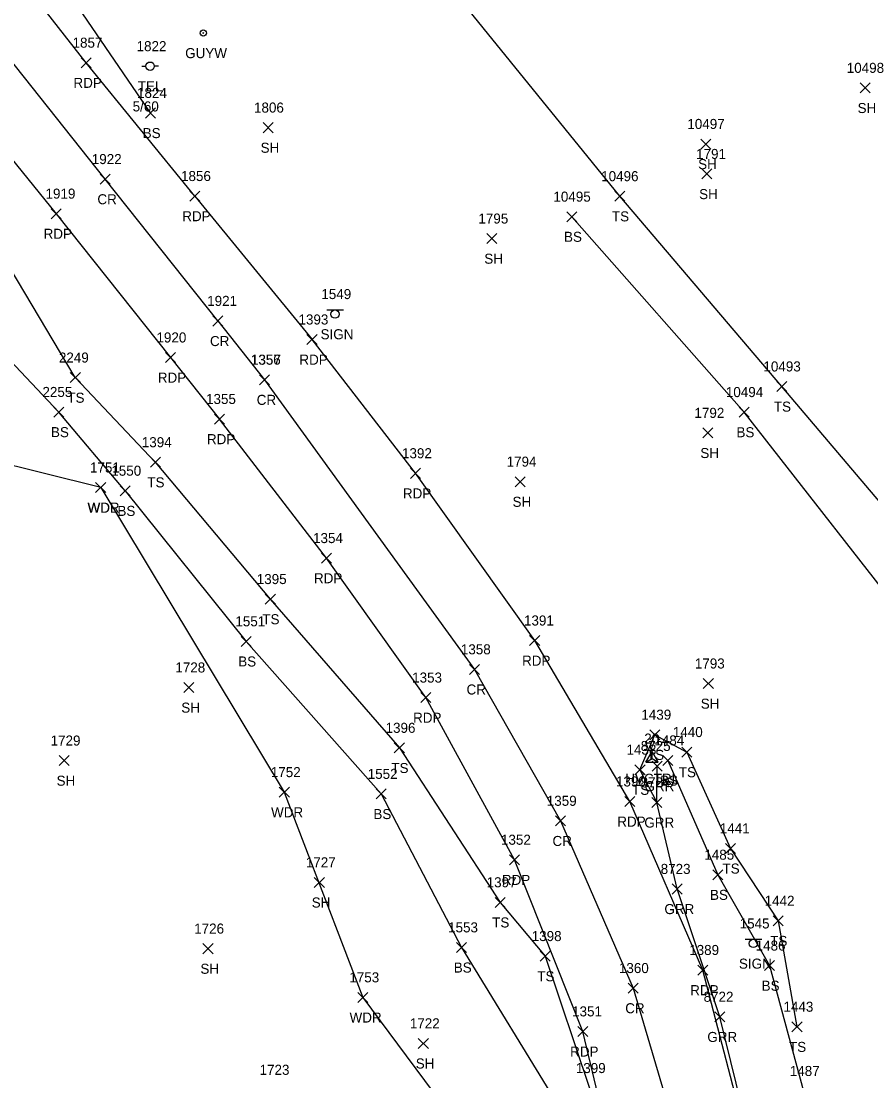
# Model space of a CAD drawing. Extents: x 1482574 to 1485769, y 580696 to 595649.
# Drawn here: x 1485059.6 to 1485228.7, y 582325.6 to 582536.5 of the extents above; entities that cross this region are included whole.
import ezdxf

# ---------------------------------------------------------------- set-up
doc = ezdxf.new("R2010")
doc.units = 0
for name, color, linetype in [('C_A', 7, 'Continuous'), ('C_I', 7, 'Continuous'), ('CPSM', 7, 'Continuous'), ('L_A', 7, 'Continuous'), ('L_I', 7, 'Continuous'), ('L_TIC', 7, 'Continuous'), ('LAWA', 7, 'Continuous'), ('LELB', 7, 'Continuous'), ('P_A', 7, 'Continuous'), ('P_I', 7, 'Continuous'), ('P_TIC', 7, 'Continuous'), ('PET', 7, 'Continuous'), ('PRC', 7, 'Continuous'), ('R_A', 7, 'Continuous'), ('R_I', 7, 'Continuous'), ('R_TIC', 7, 'Continuous'), ('RGR', 7, 'Continuous'), ('S_A', 7, 'Continuous'), ('S_I', 7, 'Continuous'), ('SSGN', 7, 'Continuous'), ('U_A', 7, 'Continuous'), ('U_C', 7, 'Continuous'), ('U_I', 7, 'Continuous'), ('UP', 7, 'Continuous'), ('UPGW', 7, 'Continuous')]:
    doc.layers.add(name, color=color, linetype=linetype)

msp = doc.modelspace()

# ---------------------------------------------------------------- linework, layer by layer
at = {"layer": 'CPSM'}
for p, q in [((1485183.92, 582388.99), (1485185.17, 582391.15)), ((1485186.42, 582388.99), (1485185.17, 582391.15)), ((1485185.17, 582389.71), (1485185.17, 582391.15)), ((1485183.92, 582388.99), (1485185.17, 582389.71)), ((1485183.92, 582388.99), (1485186.42, 582388.99)), ((1485185.17, 582389.71), (1485185.17, 582389.71)), ((1485185.17, 582389.71), (1485186.42, 582388.99))]:
    msp.add_line(p, q, dxfattribs=at)
at = {"layer": 'L_TIC'}
for points in [[(1485226.61, 582522.25), (1485228.61, 582524.25)], [(1485228.61, 582522.25), (1485226.61, 582524.25)], [(1485084.31, 582517.26), (1485086.31, 582519.26)], [(1485086.31, 582517.26), (1485084.31, 582519.26)], [(1485107.74, 582514.34), (1485109.74, 582516.34)], [(1485109.74, 582514.34), (1485107.74, 582516.34)], [(1485194.87, 582511.08), (1485196.87, 582513.08)], [(1485196.87, 582511.08), (1485194.87, 582513.08)], [(1485195.07, 582505.12), (1485197.06, 582507.11)], [(1485197.06, 582505.12), (1485195.07, 582507.11)], [(1485177.77, 582500.68), (1485179.77, 582502.68)], [(1485179.77, 582500.68), (1485177.77, 582502.68)], [(1485168.2, 582496.61), (1485170.2, 582498.61)], [(1485170.2, 582496.61), (1485168.2, 582498.61)], [(1485152.28, 582492.25), (1485154.28, 582494.25)], [(1485154.28, 582492.25), (1485152.28, 582494.25)], [(1485069.33, 582464.57), (1485071.33, 582466.57)], [(1485071.33, 582464.57), (1485069.33, 582466.57)], [(1485210.02, 582462.8), (1485212.02, 582464.8)], [(1485212.02, 582462.8), (1485210.02, 582464.8)], [(1485066.04, 582457.72), (1485068.04, 582459.72)], [(1485068.04, 582457.72), (1485066.04, 582459.72)], [(1485202.54, 582457.7), (1485204.54, 582459.7)], [(1485204.54, 582457.7), (1485202.54, 582459.7)], [(1485195.31, 582453.56), (1485197.3, 582455.56)], [(1485197.3, 582453.56), (1485195.31, 582455.56)], [(1485085.27, 582447.72), (1485087.27, 582449.72)], [(1485087.27, 582447.72), (1485085.27, 582449.72)], [(1485157.9, 582443.86), (1485159.9, 582445.85)], [(1485159.9, 582443.86), (1485157.9, 582445.85)], [(1485074.38, 582442.68), (1485076.38, 582444.68)], [(1485076.38, 582442.68), (1485074.38, 582444.68)], [(1485074.38, 582442.68), (1485076.38, 582444.68)], [(1485076.38, 582442.68), (1485074.38, 582444.68)], [(1485079.28, 582442.04), (1485081.28, 582444.04)], [(1485081.28, 582442.04), (1485079.28, 582444.04)], [(1485108.16, 582420.47), (1485110.16, 582422.47)], [(1485110.16, 582420.47), (1485108.16, 582422.47)], [(1485103.33, 582412.06), (1485105.33, 582414.06)], [(1485105.33, 582412.06), (1485103.33, 582414.06)], [(1485195.38, 582403.66), (1485197.38, 582405.66)], [(1485197.38, 582403.66), (1485195.38, 582405.66)], [(1485091.95, 582402.87), (1485093.95, 582404.87)], [(1485093.95, 582402.87), (1485091.95, 582404.87)], [(1485184.74, 582393.48), (1485186.74, 582395.47)], [(1485186.74, 582393.48), (1485184.74, 582395.47)], [(1485133.85, 582390.85), (1485135.85, 582392.85)], [(1485135.85, 582390.85), (1485133.85, 582392.85)], [(1485067.11, 582388.32), (1485069.11, 582390.32)], [(1485069.11, 582388.32), (1485067.11, 582390.32)], [(1485187.33, 582388.35), (1485189.33, 582390.35)], [(1485189.33, 582388.35), (1485187.33, 582390.35)], [(1485191.09, 582390.01), (1485193.09, 582392.01)], [(1485193.09, 582390.01), (1485191.09, 582392.01)], [(1485181.77, 582386.51), (1485183.77, 582388.51)], [(1485183.77, 582386.51), (1485181.77, 582388.51)], [(1485110.95, 582382.03), (1485112.95, 582384.02)], [(1485112.95, 582382.03), (1485110.95, 582384.02)], [(1485130.25, 582381.68), (1485132.25, 582383.68)], [(1485132.25, 582381.68), (1485130.25, 582383.68)], [(1485199.79, 582370.83), (1485201.79, 582372.83)], [(1485201.79, 582370.83), (1485199.79, 582372.83)], [(1485197.27, 582365.59), (1485199.27, 582367.59)], [(1485199.27, 582365.59), (1485197.27, 582367.59)], [(1485117.92, 582364.07), (1485119.92, 582366.07)], [(1485119.92, 582364.07), (1485117.92, 582366.07)], [(1485153.93, 582360.1), (1485155.93, 582362.1)], [(1485155.93, 582360.1), (1485153.93, 582362.1)], [(1485209.29, 582356.42), (1485211.29, 582358.41)], [(1485211.29, 582356.42), (1485209.29, 582358.41)], [(1485095.75, 582350.88), (1485097.75, 582352.88)], [(1485097.75, 582350.88), (1485095.75, 582352.88)], [(1485146.25, 582351.12), (1485148.25, 582353.12)], [(1485148.25, 582351.12), (1485146.25, 582353.12)], [(1485162.91, 582349.39), (1485164.91, 582351.39)], [(1485164.91, 582349.39), (1485162.91, 582351.39)], [(1485207.54, 582347.5), (1485209.54, 582349.5)], [(1485209.54, 582347.5), (1485207.54, 582349.5)], [(1485126.58, 582341.17), (1485128.58, 582343.16)], [(1485128.58, 582341.17), (1485126.58, 582343.16)], [(1485213.03, 582335.32), (1485215.03, 582337.32)], [(1485215.03, 582335.32), (1485213.03, 582337.32)], [(1485138.63, 582332.02), (1485140.63, 582334.02)], [(1485140.63, 582332.02), (1485138.63, 582334.02)]]:
    msp.add_lwpolyline(points, dxfattribs=at)
at = {"layer": 'LAWA'}
for points in [[(1485075.38, 582443.68), (1485052.65, 582449.37)], [(1485075.38, 582443.68), (1485111.95, 582383.03), (1485127.58, 582342.17), (1485146.78, 582316.33)]]:
    msp.add_lwpolyline(points, dxfattribs=at)
at = {"layer": 'LELB'}
for points in [[(1485085.31, 582518.26), (1485063.77, 582549.84), (1485052.23, 582564.77), (1485030.99, 582593.06), (1485004.46, 582631.35), (1484973.55, 582672.67), (1484941.27, 582711.9), (1484936.52, 582741.2), (1484953.28, 582769.41), (1484998.79, 582769.93), (1485025.85, 582772.93)], [(1485347.98, 582248.82), (1485314.44, 582308.23), (1485287.16, 582336.36), (1485283.59, 582373.84), (1485249.31, 582418.7), (1485211.02, 582463.8), (1485178.77, 582501.68), (1485146.09, 582541.96)], [(1485070.33, 582465.57), (1485045.84, 582506.68), (1485022.75, 582536.23)], [(1485067.04, 582458.72), (1485052.93, 582473.62), (1485040.55, 582502.08), (1485021.44, 582521.29), (1485018.68, 582535.1)], [(1485326.51, 582249.07), (1485293.42, 582286.8), (1485274.76, 582318.45), (1485265.47, 582367.28), (1485239.41, 582412.77), (1485203.54, 582458.7), (1485169.2, 582497.61)], [(1485086.26, 582448.72), (1485070.33, 582465.57)], [(1485080.28, 582443.04), (1485067.04, 582458.72)], [(1485086.26, 582448.72), (1485109.16, 582421.47), (1485134.85, 582391.85), (1485154.93, 582361.1), (1485163.91, 582350.39), (1485172.69, 582324.11), (1485180.27, 582288.22), (1485183.46, 582251.5), (1485183.69, 582215.19), (1485182.17, 582178.89), (1485181.27, 582143.33), (1485177.98, 582105.01), (1485176.74, 582068.15), (1485175.79, 582032.96), (1485174.69, 581995.51), (1485171.97, 581958.58), (1485171.35, 581920.7), (1485169.2, 581883.5), (1485167.12, 581847.49)], [(1485080.28, 582443.04), (1485104.33, 582413.06), (1485131.25, 582382.68), (1485147.25, 582352.12), (1485166.78, 582320.1)], [(1485182.77, 582387.51), (1485185.74, 582394.47), (1485192.09, 582391.01), (1485200.79, 582371.83), (1485210.29, 582357.42), (1485214.03, 582336.32)], [(1485188.33, 582389.35), (1485198.27, 582366.59), (1485208.54, 582348.5), (1485215.3, 582323.53), (1485217.76, 582300.3), (1485224.16, 582288.47)], [(1485182.77, 582387.51), (1485186.15, 582380.99)]]:
    msp.add_lwpolyline(points, dxfattribs=at)
at = {"layer": 'P_TIC'}
for points in [[(1485071.48, 582527.26), (1485073.48, 582529.26)], [(1485073.48, 582527.26), (1485071.48, 582529.26)], [(1485075.3, 582504.1), (1485077.3, 582506.09)], [(1485077.3, 582504.1), (1485075.3, 582506.09)], [(1485093.13, 582500.71), (1485095.13, 582502.71)], [(1485095.13, 582500.71), (1485093.13, 582502.71)], [(1485065.53, 582497.21), (1485067.53, 582499.21)], [(1485067.53, 582497.21), (1485065.53, 582499.21)], [(1485097.72, 582475.85), (1485099.72, 582477.85)], [(1485099.72, 582475.85), (1485097.72, 582477.85)], [(1485116.46, 582472.15), (1485118.46, 582474.15)], [(1485118.46, 582472.15), (1485116.46, 582474.15)], [(1485088.27, 582468.57), (1485090.27, 582470.57)], [(1485090.27, 582468.57), (1485088.27, 582470.57)], [(1485107.02, 582464.15), (1485109.02, 582466.15)], [(1485109.02, 582464.15), (1485107.02, 582466.15)], [(1485107.02, 582464.14), (1485109.02, 582466.14)], [(1485109.02, 582464.14), (1485107.02, 582466.14)], [(1485098.05, 582456.32), (1485100.05, 582458.32)], [(1485100.05, 582456.32), (1485098.05, 582458.32)], [(1485137.07, 582445.52), (1485139.07, 582447.52)], [(1485139.07, 582445.52), (1485137.07, 582447.52)], [(1485119.36, 582428.63), (1485121.36, 582430.63)], [(1485121.36, 582428.63), (1485119.36, 582430.63)], [(1485160.8, 582412.22), (1485162.8, 582414.22)], [(1485162.8, 582412.22), (1485160.8, 582414.22)], [(1485148.79, 582406.48), (1485150.79, 582408.48)], [(1485150.79, 582406.48), (1485148.79, 582408.48)], [(1485139.1, 582400.86), (1485141.1, 582402.86)], [(1485141.1, 582400.86), (1485139.1, 582402.86)], [(1485179.76, 582380.17), (1485181.76, 582382.17)], [(1485181.76, 582380.17), (1485179.76, 582382.17)], [(1485165.92, 582376.32), (1485167.92, 582378.32)], [(1485167.92, 582376.32), (1485165.92, 582378.32)], [(1485156.78, 582368.57), (1485158.78, 582370.57)], [(1485158.78, 582368.57), (1485156.78, 582370.57)], [(1485194.27, 582346.63), (1485196.27, 582348.62)], [(1485196.27, 582346.63), (1485194.27, 582348.62)], [(1485180.4, 582343.02), (1485182.4, 582345.02)], [(1485182.4, 582343.02), (1485180.4, 582345.02)], [(1485170.37, 582334.39), (1485172.37, 582336.39)], [(1485172.37, 582334.39), (1485170.37, 582336.39)]]:
    msp.add_lwpolyline(points, dxfattribs=at)
at = {"layer": 'PET'}
for points in [[(1484783.04, 582780.19), (1484816.25, 582767.32), (1484847.84, 582751.48), (1484876.02, 582728.08), (1484901.46, 582701.24), (1484925.69, 582673.23), (1484949.73, 582644.04), (1484972.56, 582615.53), (1484995.3, 582586.77), (1485019.13, 582557.04), (1485042.77, 582527.44), (1485066.53, 582498.21), (1485089.27, 582469.57)], [(1485094.13, 582501.71), (1485072.48, 582528.26), (1485049.9, 582557.04), (1485027.88, 582584.88), (1485004.89, 582614.03), (1484982.79, 582642.7), (1484959.77, 582672.37), (1484936.56, 582701.17), (1484925.33, 582718.24), (1484917.44, 582737.08), (1484915.91, 582746.65), (1484920.97, 582762.27), (1484930.57, 582771.02), (1484966.22, 582774.33), (1485007.94, 582777.05), (1485018.3, 582777.6)], [(1485094.13, 582501.71), (1485117.46, 582473.15)], [(1485192.11, 581830.95), (1485193.73, 581867.91), (1485194.94, 581905.19), (1485196.49, 581941.47), (1485198.47, 581977.8), (1485199.85, 582014.54), (1485201.94, 582050.82), (1485203.18, 582087.18), (1485205.12, 582124.54), (1485207.06, 582161.38), (1485208.85, 582198.4), (1485209.89, 582235.49), (1485209.38, 582272.64), (1485204.65, 582311.64), (1485195.27, 582347.62), (1485180.76, 582381.17), (1485161.8, 582413.22), (1485138.07, 582446.52), (1485117.46, 582473.15)], [(1485089.27, 582469.57), (1485099.05, 582457.32)], [(1485169.12, 581831.45), (1485170.32, 581867.28), (1485172.03, 581902.79), (1485173.6, 581938.27), (1485175.25, 581974.03), (1485176.93, 582010.15), (1485178.6, 582047.05), (1485180.06, 582082.71), (1485181.99, 582119.26), (1485183.79, 582155.49), (1485184.61, 582191.74), (1485185.43, 582228.42), (1485184.46, 582264.59), (1485179.73, 582300.45), (1485171.37, 582335.39), (1485157.78, 582369.57), (1485140.1, 582401.86), (1485120.36, 582429.63), (1485099.05, 582457.32)]]:
    msp.add_lwpolyline(points, dxfattribs=at)
at = {"layer": 'PRC'}
for points in [[(1485098.72, 582476.85), (1485076.3, 582505.09), (1485053.49, 582533.67), (1485030.92, 582562.29), (1485008.08, 582591.35), (1484985.97, 582619.47), (1484963.78, 582647.57), (1484940.98, 582675.64), (1484917.81, 582703.39), (1484893.69, 582730.34), (1484867.17, 582755.69), (1484836.99, 582775.91), (1484802.79, 582788.83), (1484784.86, 582792.77)], [(1485098.72, 582476.85), (1485108.02, 582465.15)], [(1485108.02, 582465.15), (1485108.02, 582465.14), (1485149.79, 582407.48), (1485166.92, 582377.32), (1485181.4, 582344.02), (1485191.72, 582309.19), (1485197.06, 582272.58), (1485198.41, 582235.33), (1485197.35, 582197.87), (1485195.61, 582161.03), (1485193.73, 582124.53), (1485191.95, 582087.64), (1485190.19, 582050.65), (1485188.41, 582012.94), (1485186.85, 581975.84), (1485185.26, 581938.82), (1485183.58, 581901.19), (1485182.04, 581863.11), (1485180.48, 581826.27)]]:
    msp.add_lwpolyline(points, dxfattribs=at)
at = {"layer": 'R_TIC'}
for points in [[(1485185.18, 582387.24), (1485187.18, 582389.23)], [(1485187.18, 582387.24), (1485185.18, 582389.23)], [(1485185.15, 582379.99), (1485187.15, 582381.99)], [(1485187.15, 582379.99), (1485185.15, 582381.99)], [(1485189.15, 582362.76), (1485191.15, 582364.76)], [(1485191.15, 582362.76), (1485189.15, 582364.76)], [(1485197.69, 582337.3), (1485199.69, 582339.3)], [(1485199.69, 582337.3), (1485197.69, 582339.3)]]:
    msp.add_lwpolyline(points, dxfattribs=at)
at = {"layer": 'RGR'}
msp.add_lwpolyline([(1485215.64, 582176.6), (1485211.71, 582188.59), (1485211, 582203.15), (1485212.09, 582240.65), (1485211.48, 582270), (1485207.33, 582302.98), (1485198.69, 582338.3), (1485190.15, 582363.76), (1485186.15, 582380.99), (1485186.18, 582388.23)], dxfattribs=at)
at = {"layer": 'SSGN'}
for p, q in [((1485120.39, 582479.06), (1485123.72, 582479.06)), ((1485122.04, 582478.23), (1485122.04, 582478.23)), ((1485203.69, 582353.75), (1485207.02, 582353.75)), ((1485205.34, 582352.92), (1485205.34, 582352.92))]:
    msp.add_line(p, q, dxfattribs=at)
for centre in [(1485122.04, 582478.23), (1485205.34, 582352.92)]:
    msp.add_circle(centre, 0.833, dxfattribs=at)
at = {"layer": 'UP'}
for p, q in [((1485083.56, 582527.57), (1485084.39, 582527.57)), ((1485085.22, 582527.58), (1485085.22, 582527.58)), ((1485086.89, 582527.58), (1485086.06, 582527.58)), ((1485086.06, 582527.58), (1485086.06, 582527.58)), ((1485086.89, 582527.58), (1485086.89, 582527.58))]:
    msp.add_line(p, q, dxfattribs=at)
msp.add_circle((1485085.22, 582527.58), 0.833, dxfattribs=at)
at = {"layer": 'UPGW'}
for radius in [0.625, 0.0833]:
    msp.add_circle((1485095.82, 582534.18), radius, dxfattribs=at)

# ---------------------------------------------------------------- texts
at = {"layer": 'C_A'}
msp.add_text('HVCTRL', height=2, dxfattribs=at).set_placement((1485179.86, 582384.71))
at = {"layer": 'C_I'}
msp.add_text('20', height=2, dxfattribs=at).set_placement((1485183.62, 582392.71))
at = {"layer": 'L_A'}
for s, p in [('SH', (1485226.1, 582518.25)), ('BS', (1485083.75, 582513.26)), ('SH', (1485107.22, 582510.34)), ('SH', (1485194.35, 582507.08)), ('SH', (1485194.55, 582501.11)), ('TS', (1485177.18, 582496.68)), ('BS', (1485167.64, 582492.61)), ('SH', (1485151.77, 582488.25)), ('TS', (1485068.74, 582460.57)), ('TS', (1485209.43, 582458.8)), ('BS', (1485065.48, 582453.72)), ('BS', (1485201.98, 582453.7)), ('SH', (1485194.79, 582449.56)), ('TS', (1485084.67, 582443.72)), ('SH', (1485157.39, 582439.85)), ('WDR', (1485072.74, 582438.68)), ('WDL', (1485072.8, 582438.68)), ('BS', (1485078.72, 582438.04)), ('TS', (1485107.57, 582416.47)), ('BS', (1485102.77, 582408.06)), ('SH', (1485091.43, 582398.87)), ('SH', (1485194.87, 582399.66)), ('TS', (1485184.15, 582389.47)), ('TS', (1485133.26, 582386.85)), ('SH', (1485066.6, 582384.32)), ('BS', (1485186.77, 582384.35)), ('TS', (1485190.5, 582386.01)), ('TS', (1485181.18, 582382.51)), ('WDR', (1485109.31, 582378.03)), ('BS', (1485129.69, 582377.68)), ('TS', (1485199.2, 582366.83)), ('BS', (1485196.71, 582361.59)), ('SH', (1485117.41, 582360.07)), ('TS', (1485153.34, 582356.1)), ('TS', (1485208.7, 582352.42)), ('SH', (1485095.24, 582346.88)), ('BS', (1485145.69, 582347.12)), ('TS', (1485162.32, 582345.39)), ('BS', (1485206.99, 582343.5)), ('WDR', (1485124.94, 582337.17)), ('TS', (1485212.44, 582331.32)), ('SH', (1485138.12, 582328.02))]:
    msp.add_text(s, height=2, dxfattribs=at).set_placement(p)
at = {"layer": 'L_I'}
for s, p in [('10498', (1485223.94, 582526.25)), ('1824', (1485082.62, 582521.26)), ('1806', (1485105.91, 582518.34)), ('10497', (1485192.2, 582515.08)), ('1791', (1485193.94, 582509.11)), ('10496', (1485175.04, 582504.68)), ('10495', (1485165.53, 582500.61)), ('1795', (1485150.59, 582496.25)), ('2249', (1485067.06, 582468.57)), ('10493', (1485207.35, 582466.8)), ('2255', (1485063.78, 582461.72)), ('10494', (1485199.87, 582461.7)), ('1792', (1485193.61, 582457.56)), ('1394', (1485083.57, 582451.72)), ('1794', (1485156.21, 582447.85)), ('1751', (1485073.25, 582446.68)), ('1751', (1485073.25, 582446.68)), ('1550', (1485077.5, 582446.04)), ('1395', (1485106.46, 582424.47)), ('1551', (1485102.2, 582416.06)), ('1793', (1485193.69, 582407.66)), ('1728', (1485090.25, 582406.87)), ('1439', (1485183.04, 582397.47)), ('1396', (1485132.11, 582394.85)), ('1440', (1485189.31, 582394.01)), ('1729', (1485065.41, 582392.32)), ('1438', (1485180.08, 582390.51)), ('1484', (1485185.63, 582392.35)), ('1752', (1485109.26, 582386.03)), ('1552', (1485128.55, 582385.68)), ('1441', (1485198.66, 582374.83)), ('1485', (1485195.58, 582369.59)), ('1727', (1485116.23, 582368.07)), ('1397', (1485152.24, 582364.1)), ('1442', (1485207.59, 582360.41)), ('1726', (1485094, 582354.88)), ('1553', (1485144.56, 582355.12)), ('1398', (1485161.21, 582353.39)), ('1486', (1485205.8, 582351.5)), ('1753', (1485124.89, 582345.17)), ('1443', (1485211.34, 582339.32)), ('1722', (1485136.94, 582336.02)), ('1399', (1485169.99, 582327.11)), ('1723', (1485107.02, 582326.76)), ('1487', (1485212.6, 582326.53))]:
    msp.add_text(s, height=2, dxfattribs=at).set_placement(p)
at = {"layer": 'P_A'}
for s, p in [('RDP', (1485069.96, 582523.26)), ('CR', (1485074.73, 582500.09)), ('RDP', (1485091.62, 582496.71)), ('RDP', (1485064.02, 582493.21)), ('CR', (1485097.15, 582471.85)), ('RDP', (1485114.95, 582468.15)), ('RDP', (1485086.76, 582464.57)), ('CR', (1485106.45, 582460.15)), ('CR', (1485106.45, 582460.14)), ('RDP', (1485096.54, 582452.32)), ('RDP', (1485135.56, 582441.52)), ('RDP', (1485117.85, 582424.63)), ('RDP', (1485159.29, 582408.22)), ('CR', (1485148.23, 582402.48)), ('RDP', (1485137.59, 582396.86)), ('RDP', (1485178.25, 582376.17)), ('CR', (1485165.35, 582372.32)), ('RDP', (1485155.27, 582364.57)), ('RDP', (1485192.76, 582342.62)), ('CR', (1485179.83, 582339.02)), ('RDP', (1485168.86, 582330.39))]:
    msp.add_text(s, height=2, dxfattribs=at).set_placement(p)
at = {"layer": 'P_I'}
for s, p in [('1857', (1485069.78, 582531.26)), ('1922', (1485073.61, 582508.09)), ('1856', (1485091.38, 582504.71)), ('1919', (1485064.4, 582501.21)), ('1921', (1485096.59, 582479.85)), ('1393', (1485114.77, 582476.15)), ('1920', (1485086.49, 582472.57)), ('1356', (1485105.27, 582468.15)), ('1357', (1485105.32, 582468.14)), ('1355', (1485096.36, 582460.32)), ('1392', (1485135.38, 582449.52)), ('1354', (1485117.67, 582432.63)), ('1391', (1485159.67, 582416.22)), ('1358', (1485147.1, 582410.48)), ('1353', (1485137.4, 582404.86)), ('1390', (1485177.98, 582384.17)), ('1359', (1485164.21, 582380.32)), ('1352', (1485155.09, 582372.57)), ('1389', (1485192.57, 582350.62)), ('1360', (1485178.57, 582347.02)), ('1351', (1485169.25, 582338.39))]:
    msp.add_text(s, height=2, dxfattribs=at).set_placement(p)
at = {"layer": 'R_A'}
for p in [(1485183.67, 582383.23), (1485183.64, 582375.99), (1485187.63, 582358.76), (1485196.18, 582333.3)]:
    msp.add_text('GRR', height=2, dxfattribs=at).set_placement(p)
at = {"layer": 'R_I'}
for s, p in [('8725', (1485182.92, 582391.23)), ('8724', (1485182.89, 582383.99)), ('8723', (1485186.89, 582366.76)), ('8722', (1485195.43, 582341.3))]:
    msp.add_text(s, height=2, dxfattribs=at).set_placement(p)
at = {"layer": 'S_A'}
for p in [(1485119.17, 582473.21), (1485202.47, 582347.9)]:
    msp.add_text('SIGN', height=2, dxfattribs=at).set_placement(p)
at = {"layer": 'S_I'}
for s, p in [('1549', (1485119.32, 582481.21)), ('1545', (1485202.62, 582355.9))]:
    msp.add_text(s, height=2, dxfattribs=at).set_placement(p)
at = {"layer": 'U_A'}
for s, p in [('GUYW', (1485092.21, 582529.18)), ('TEL', (1485082.78, 582522.57))]:
    msp.add_text(s, height=2, dxfattribs=at).set_placement(p)
at = {"layer": 'U_C'}
msp.add_text('5/60', height=2, dxfattribs=at).set_placement((1485081.75, 582518.57))
at = {"layer": 'U_I'}
msp.add_text('1822', height=2, dxfattribs=at).set_placement((1485082.53, 582530.57))

doc.saveas('drawing.dxf')
